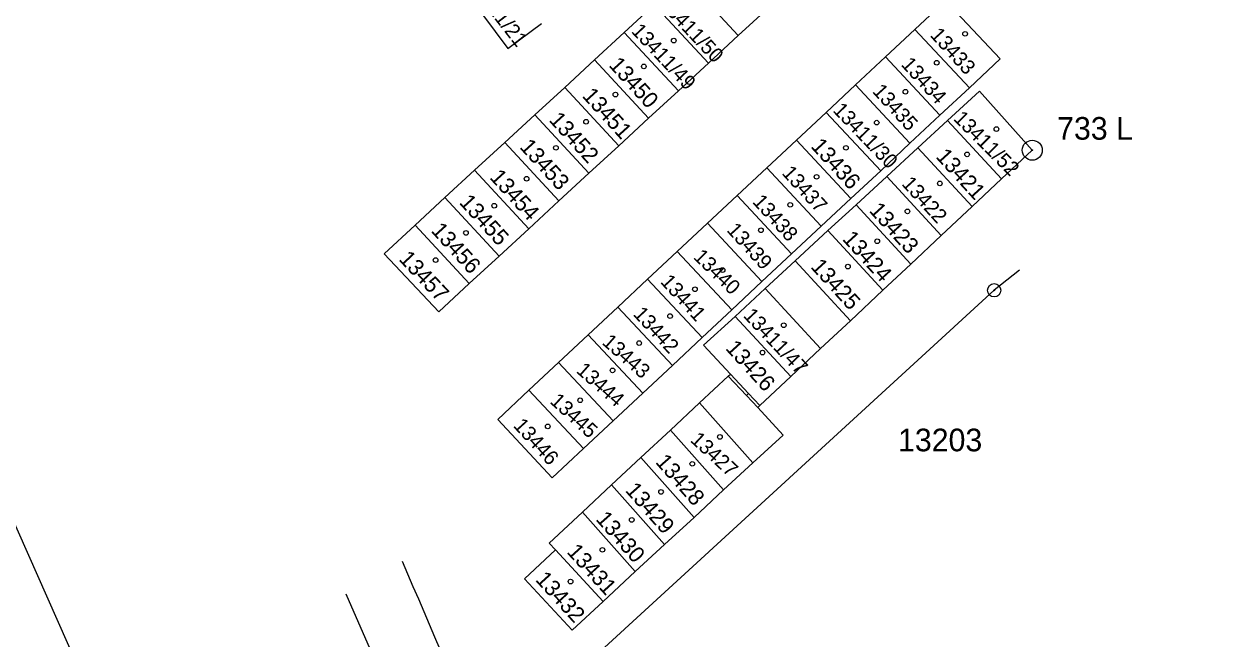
# Model space of a CAD drawing. Extents: x -825057 to -819383, y -1071633 to -1067888.
# Drawn here: x -820676.7 to -820586.2, y -1071151.6 to -1071105.4 of the extents above; entities that cross this region are included whole.
import ezdxf

# ---------------------------------------------------------------- set-up
doc = ezdxf.new("R2010")
doc.units = 0
for name, color, linetype in [('Vrstva 1', 7, 'Continuous'), ('Vrstva 10', 7, 'Continuous'), ('Vrstva 17', 7, 'Continuous'), ('Vrstva 18', 7, 'Continuous'), ('Vrstva 19', 7, 'Continuous'), ('Vrstva 24', 7, 'Continuous'), ('Vrstva 25', 7, 'Continuous'), ('Vrstva 4', 7, 'Continuous')]:
    doc.layers.add(name, color=color, linetype=linetype)

msp = doc.modelspace()

# ---------------------------------------------------------------- linework, layer by layer
at = {"layer": 'Vrstva 1'}
for p, q in [((-820644.43, -1071101.87), (-820640.43, -1071107.25)), ((-820623.14, -1071106.28), (-820627.21, -1071101.9)), ((-820631.7, -1071106.04), (-820629.45, -1071103.96)), ((-820625.38, -1071108.35), (-820629.45, -1071103.96)), ((-820620.9, -1071104.22), (-820623.14, -1071106.28)), ((-820607.58, -1071103.67), (-820609.89, -1071105.82)), ((-820603.47, -1071108.04), (-820607.58, -1071103.67)), ((-820640.43, -1071107.25), (-820637.92, -1071105.38)), ((-820633.93, -1071108.1), (-820631.7, -1071106.04)), ((-820631.7, -1071106.04), (-820627.63, -1071110.43)), ((-820609.89, -1071105.82), (-820612.09, -1071107.88)), ((-820609.89, -1071105.82), (-820605.79, -1071110.2)), ((-820625.38, -1071108.35), (-820623.14, -1071106.28)), ((-820612.09, -1071107.88), (-820614.34, -1071109.99)), ((-820612.09, -1071107.88), (-820608, -1071112.27)), ((-820636.17, -1071110.17), (-820633.93, -1071108.1)), ((-820633.93, -1071108.1), (-820629.87, -1071112.49)), ((-820627.63, -1071110.43), (-820625.38, -1071108.35)), ((-820605.79, -1071110.2), (-820603.47, -1071108.04)), ((-820638.42, -1071112.24), (-820636.17, -1071110.17)), ((-820636.17, -1071110.17), (-820632.11, -1071114.55)), ((-820627.63, -1071110.43), (-820629.87, -1071112.49)), ((-820616.55, -1071112.05), (-820614.34, -1071109.99)), ((-820614.34, -1071109.99), (-820610.25, -1071114.37)), ((-820608, -1071112.27), (-820605.79, -1071110.2)), ((-820605.04, -1071110.45), (-820607.43, -1071112.65)), ((-820601.07, -1071114.89), (-820605.04, -1071110.45)), ((-820640.67, -1071114.32), (-820638.42, -1071112.24)), ((-820638.42, -1071112.24), (-820634.35, -1071116.62)), ((-820616.55, -1071112.05), (-820618.78, -1071114.13)), ((-820612.45, -1071116.43), (-820616.55, -1071112.05)), ((-820610.25, -1071114.37), (-820608, -1071112.27)), ((-820629.87, -1071112.49), (-820632.11, -1071114.55)), ((-820607.43, -1071112.65), (-820609.66, -1071114.71)), ((-820603.37, -1071117.05), (-820607.43, -1071112.65)), ((-820618.78, -1071114.13), (-820621, -1071116.22)), ((-820618.78, -1071114.13), (-820614.68, -1071118.51)), ((-820642.94, -1071116.4), (-820640.67, -1071114.32)), ((-820640.67, -1071114.32), (-820636.61, -1071118.7)), ((-820632.11, -1071114.55), (-820634.35, -1071116.62)), ((-820612.45, -1071116.43), (-820610.25, -1071114.37)), ((-820609.66, -1071114.71), (-820611.99, -1071116.86)), ((-820609.66, -1071114.71), (-820605.58, -1071119.12)), ((-820603.37, -1071117.05), (-820601.07, -1071114.89)), ((-820645.16, -1071118.45), (-820642.94, -1071116.4)), ((-820642.94, -1071116.4), (-820638.87, -1071120.79)), ((-820634.35, -1071116.62), (-820636.61, -1071118.7)), ((-820621, -1071116.22), (-820623.23, -1071118.3)), ((-820621, -1071116.22), (-820616.91, -1071120.6)), ((-820614.68, -1071118.51), (-820612.45, -1071116.43)), ((-820611.99, -1071116.86), (-820614.3, -1071118.99)), ((-820611.99, -1071116.86), (-820607.9, -1071121.29)), ((-820605.58, -1071119.12), (-820603.37, -1071117.05)), ((-820647.4, -1071120.52), (-820645.16, -1071118.45)), ((-820645.16, -1071118.45), (-820641.09, -1071122.84)), ((-820636.61, -1071118.7), (-820638.87, -1071120.79)), ((-820623.23, -1071118.3), (-820625.46, -1071120.38)), ((-820623.23, -1071118.3), (-820619.14, -1071122.68)), ((-820616.91, -1071120.6), (-820614.68, -1071118.51)), ((-820614.3, -1071118.99), (-820616.41, -1071120.93)), ((-820614.3, -1071118.99), (-820610.19, -1071123.45)), ((-820607.9, -1071121.29), (-820605.58, -1071119.12)), ((-820649.73, -1071122.67), (-820647.4, -1071120.52)), ((-820647.4, -1071120.52), (-820643.33, -1071124.91)), ((-820625.46, -1071120.38), (-820627.72, -1071122.5)), ((-820625.46, -1071120.38), (-820621.36, -1071124.76)), ((-820638.87, -1071120.79), (-820641.09, -1071122.84)), ((-820619.14, -1071122.68), (-820616.91, -1071120.6)), ((-820616.41, -1071120.93), (-820618.87, -1071123.2)), ((-820616.41, -1071120.93), (-820612.28, -1071125.4)), ((-820610.19, -1071123.45), (-820607.9, -1071121.29)), ((-820645.63, -1071127.03), (-820649.73, -1071122.67)), ((-820641.09, -1071122.84), (-820643.33, -1071124.91)), ((-820627.72, -1071122.5), (-820629.95, -1071124.58)), ((-820627.72, -1071122.5), (-820623.63, -1071126.88)), ((-820621.36, -1071124.76), (-820619.14, -1071122.68)), ((-820618.87, -1071123.2), (-820614.72, -1071127.69)), ((-820612.28, -1071125.4), (-820610.19, -1071123.45)), ((-820602.03, -1071123.89), (-820603.93, -1071125.41)), ((-820643.33, -1071124.91), (-820645.63, -1071127.03)), ((-820629.95, -1071124.58), (-820632.18, -1071126.67)), ((-820629.95, -1071124.58), (-820625.86, -1071128.96)), ((-820623.63, -1071126.88), (-820621.36, -1071124.76)), ((-820603.93, -1071125.41), (-820635.05, -1071153.94)), ((-820623.38, -1071127.37), (-820621.12, -1071125.28)), ((-820621.12, -1071125.28), (-820616.96, -1071129.79)), ((-820614.72, -1071127.69), (-820612.28, -1071125.4)), ((-820632.18, -1071126.67), (-820634.41, -1071128.75)), ((-820632.18, -1071126.67), (-820628.08, -1071131.05)), ((-820625.86, -1071128.96), (-820623.63, -1071126.88)), ((-820625.74, -1071129.54), (-820623.38, -1071127.37)), ((-820623.38, -1071127.37), (-820619.2, -1071131.89)), ((-820634.41, -1071128.75), (-820636.63, -1071130.83)), ((-820634.41, -1071128.75), (-820630.31, -1071133.13)), ((-820628.08, -1071131.05), (-820625.86, -1071128.96)), ((-820623.73, -1071131.7), (-820625.74, -1071129.54)), ((-820683.15, -1071130.16), (-820669.33, -1071161.28)), ((-820616.96, -1071129.79), (-820619.2, -1071131.89)), ((-820636.63, -1071130.83), (-820638.86, -1071132.91)), ((-820636.63, -1071130.83), (-820632.54, -1071135.21)), ((-820630.31, -1071133.13), (-820628.08, -1071131.05)), ((-820622.37, -1071133.15), (-820623.73, -1071131.7)), ((-820619.2, -1071131.89), (-820621.51, -1071134.06)), ((-820638.86, -1071132.91), (-820641.2, -1071135.1)), ((-820638.86, -1071132.91), (-820634.77, -1071137.29)), ((-820632.54, -1071135.21), (-820630.31, -1071133.13)), ((-820622.53, -1071133.31), (-820622.37, -1071133.15)), ((-820626.04, -1071133.86), (-820628.24, -1071135.91)), ((-820622.04, -1071138.36), (-820626.04, -1071133.86)), ((-820621.68, -1071134.22), (-820622.53, -1071133.31)), ((-820621.51, -1071134.06), (-820621.68, -1071134.22)), ((-820641.2, -1071135.1), (-820637.11, -1071139.48)), ((-820634.77, -1071137.29), (-820632.54, -1071135.21)), ((-820628.24, -1071135.91), (-820630.45, -1071137.97)), ((-820624.25, -1071140.4), (-820628.24, -1071135.91)), ((-820637.11, -1071139.48), (-820634.77, -1071137.29)), ((-820630.45, -1071137.97), (-820632.66, -1071140.03)), ((-820626.46, -1071142.46), (-820630.45, -1071137.97)), ((-820624.25, -1071140.4), (-820622.04, -1071138.36)), ((-820632.66, -1071140.03), (-820634.84, -1071142.06)), ((-820628.68, -1071144.51), (-820632.66, -1071140.03)), ((-820626.46, -1071142.46), (-820624.25, -1071140.4)), ((-820634.84, -1071142.06), (-820637.34, -1071144.39)), ((-820630.87, -1071146.53), (-820634.84, -1071142.06)), ((-820628.68, -1071144.51), (-820626.46, -1071142.46)), ((-820639.19, -1071147.07), (-820636.86, -1071144.91)), ((-820637.34, -1071144.39), (-820636.86, -1071144.91)), ((-820636.86, -1071144.91), (-820633.29, -1071148.77)), ((-820630.87, -1071146.53), (-820628.68, -1071144.51)), ((-820633.29, -1071148.77), (-820630.87, -1071146.53)), ((-820635.62, -1071150.93), (-820639.19, -1071147.07)), ((-820633.29, -1071148.77), (-820635.62, -1071150.93))]:
    msp.add_line(p, q, dxfattribs=at)
at = {"layer": 'Vrstva 10'}
msp.add_line((-820639.69, -1071177.76), (-820652.58, -1071148.22), dxfattribs=at)
msp.add_spline([(-820648.37, -1071145.75), (-820635.21, -1071175.92), (-820619.77, -1071208), (-820606.88, -1071231.72), (-820592.84, -1071254.92), (-820557.31, -1071306.48), (-820522.72, -1071349.67), (-820487.72, -1071388.36), (-820440.04, -1071434.15), (-820382.01, -1071481.32), (-820258.78, -1071573.12)], degree=3, dxfattribs=at)
at = {"layer": 'Vrstva 24'}
for centre, radius in [((-820601.07, -1071114.89), 0.75), ((-820601.07, -1071114.89), 0.0327), ((-820603.93, -1071125.41), 0.5), ((-820603.93, -1071125.41), 0.0327)]:
    msp.add_circle(centre, radius, dxfattribs=at)
at = {"layer": 'Vrstva 25'}
for centre in [(-820606.11, -1071106.15), (-820627.98, -1071106.66), (-820630.23, -1071108.6), (-820608.24, -1071108.32), (-820632.36, -1071110.71), (-820610.59, -1071110.5), (-820634.56, -1071112.75), (-820612.75, -1071112.82), (-820603.76, -1071113.3), (-820636.83, -1071114.71), (-820615.06, -1071114.71), (-820605.96, -1071115.2), (-820639.03, -1071117.03), (-820617.26, -1071116.89), (-820608.01, -1071117.38), (-820641.46, -1071119.06), (-820619.24, -1071118.99), (-820610.44, -1071119.48), (-820643.58, -1071121.1), (-820621.44, -1071120.9), (-820612.71, -1071121.73), (-820645.86, -1071123.14), (-820624.32, -1071123.89), (-820614.91, -1071123.63), (-820626.39, -1071125.33), (-820628.26, -1071127.35), (-820619.73, -1071128.03), (-820630.58, -1071129.37), (-820621.32, -1071130.09), (-820632.58, -1071131.42), (-820635.01, -1071133.67), (-820637.44, -1071135.63), (-820624.52, -1071136.42), (-820626.59, -1071138.44), (-820628.94, -1071140.55), (-820631.14, -1071142.65), (-820633.34, -1071144.9), (-820635.73, -1071147.28)]:
    msp.add_circle(centre, 0.175, dxfattribs=at)
at = {"layer": 'Vrstva 4'}
for p, q in [((-820621.12, -1071125.28), (-820618.87, -1071123.2)), ((-820616.96, -1071129.79), (-820614.72, -1071127.69)), ((-820626.04, -1071133.86), (-820623.89, -1071131.85)), ((-820623.89, -1071131.85), (-820623.73, -1071131.7)), ((-820623.89, -1071131.85), (-820622.53, -1071133.31)), ((-820622.37, -1071133.15), (-820621.51, -1071134.06)), ((-820619.78, -1071136.28), (-820621.68, -1071134.22)), ((-820622.04, -1071138.36), (-820619.78, -1071136.28))]:
    msp.add_line(p, q, dxfattribs=at)

# ---------------------------------------------------------------- texts
at = {"layer": 'Vrstva 17'}
msp.add_text('733 L', height=1.7, dxfattribs=at).set_placement((-820599.203, -1071114.1))
at = {"layer": 'Vrstva 18'}
msp.add_text('13203', height=1.7, dxfattribs=at).set_placement((-820611.146, -1071137.5))
at = {"layer": 'Vrstva 19'}
for s, height, rotation, p in [('13411/21', 1.1, 307.8, (-820643.51, -1071102.38)), ('13411/50', 1.1, 313.3053, (-820629.15, -1071103.95)), ('13411/49', 1.1, 313.2, (-820631.23, -1071105.99)), ('13433', 1.1, 312.3, (-820608.799, -1071106.283)), ('13450', 1.2, 312.3, (-820632.916, -1071108.541)), ('13434', 1.1, 312.3, (-820610.972, -1071108.492)), ('13451', 1.2, 312.3, (-820634.911, -1071110.848)), ('13435', 1.1, 312.3, (-820613.127, -1071110.506)), ('13411/30', 1.1, 313.8066, (-820616.1, -1071111.94)), ('13452', 1.2, 312.3, (-820637.401, -1071112.664)), ('13411/52', 1.1, 315, (-820607.05, -1071112.58)), ('13453', 1.2, 312.3, (-820639.606, -1071114.688)), ('13436', 1.2, 312.3, (-820617.75, -1071114.636)), ('13421', 1.2, 312.3, (-820608.37, -1071115.408)), ('13454', 1.2, 312.3, (-820641.856, -1071116.971)), ('13437', 1.1, 312.3, (-820619.92, -1071116.646)), ('13422', 1.1, 312.3, (-820610.931, -1071117.452)), ('13455', 1.2, 312.3, (-820644.143, -1071118.853)), ('13438', 1.1, 312.3, (-820622.129, -1071118.805)), ('13423', 1.2, 312.3, (-820613.375, -1071119.459)), ('13456', 1.2, 312.3, (-820646.256, -1071120.971)), ('13439', 1.1, 312.3, (-820624.062, -1071120.932)), ('13424', 1.2, 312.3, (-820615.386, -1071121.591)), ('13457', 1.2, 313.2, (-820648.681, -1071123.111)), ('13440', 1.1, 315.7605, (-820626.58, -1071122.97)), ('13425', 1.2, 312.3, (-820617.761, -1071123.684)), ('13441', 1.1, 312.3, (-820629.04, -1071124.81)), ('13442', 1.1, 312.7842, (-820631.087, -1071127.245)), ('13411/47', 1.1, 313.2, (-820622.82, -1071127.36)), ('13443', 1.1, 318.5109, (-820633.431, -1071129.403)), ('13426', 1.2, 312.3, (-820624.156, -1071129.801)), ('13444', 1.1, 318.5136, (-820635.372, -1071131.529)), ('13445', 1.1, 317.5947, (-820637.343, -1071133.828)), ('13446', 1.1, 312.3, (-820640.086, -1071135.611)), ('13427', 1.1, 317.2023, (-820626.8, -1071136.73)), ('13428', 1.2, 311.4, (-820629.414, -1071138.337)), ('13429', 1.2, 311.4, (-820631.678, -1071140.464)), ('13430', 1.2, 311.4, (-820633.891, -1071142.629)), ('13431', 1.2, 312.3, (-820636.064, -1071145.093)), ('13432', 1.2, 312.3, (-820638.43, -1071147.17))]:
    msp.add_text(s, height=height, rotation=rotation, dxfattribs=at).set_placement(p)

doc.saveas('drawing.dxf')
